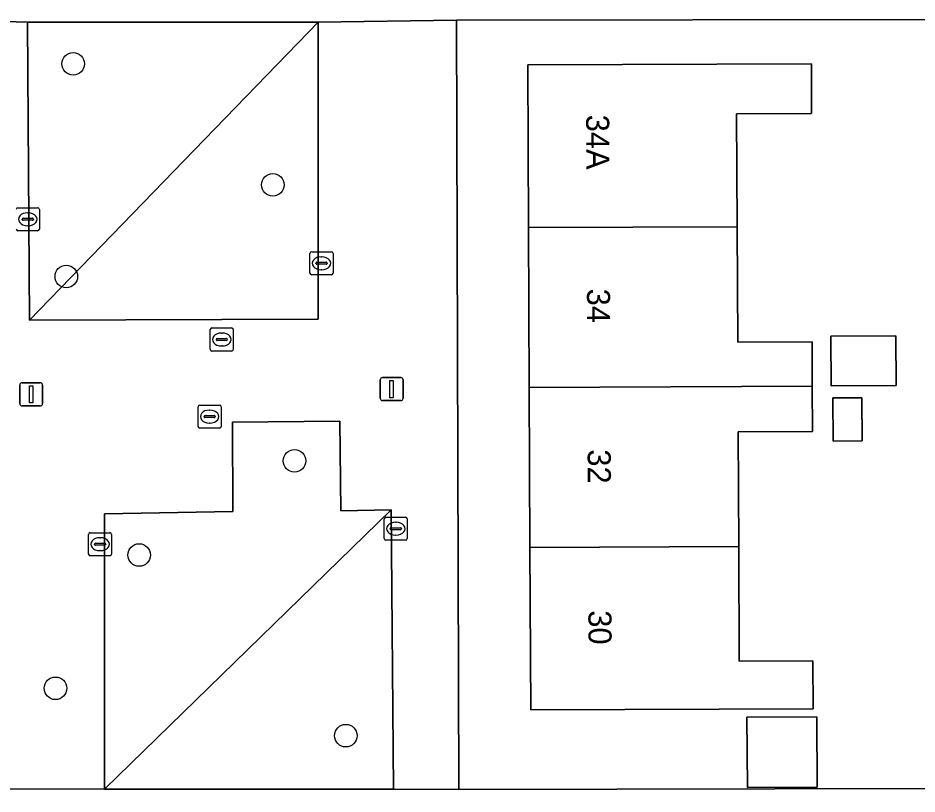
# Model space of a CAD drawing. Extents: x 160732 to 162107, y 387428 to 388479.
# Drawn here: x 161424.48 to 161463.46, y 388292.44 to 388326.08 of the extents above; entities that cross this region are included whole.
import ezdxf

# ---------------------------------------------------------------- set-up
doc = ezdxf.new("R2010")
doc.units = 0
for name, color, linetype in [('IMGEO_Boom', 7, 'Continuous'), ('IMGEO_Erf', 7, 'Continuous'), ('IMGEO_Groenvoorziening', 7, 'Continuous'), ('IMGEO_Kolk', 7, 'Continuous'), ('IMGEO_Lichtmast', 7, 'Continuous'), ('IMGEO_Pand', 7, 'Continuous'), ('IMGEO_Pand_nummerreeks', 7, 'Continuous'), ('IMGEO_Rioolput', 7, 'Continuous'), ('IMGEO_Voetpad_open', 7, 'Continuous')]:
    doc.layers.add(name, color=color, linetype=linetype)

msp = doc.modelspace()

# ---------------------------------------------------------------- linework, layer by layer
at = {"layer": 'IMGEO_Boom'}
for centre in [(161426.878, 388324.091), (161435.529, 388318.851), (161426.578, 388314.874), (161436.473, 388306.882), (161429.738, 388302.799), (161426.107, 388297.021), (161438.7, 388294.967)]:
    msp.add_circle(centre, 0.489, dxfattribs=at)
at = {"layer": 'IMGEO_Erf'}
for points in [[(161484.452, 388326.042), (161443.501, 388325.98), (161443.602, 388292.64), (161484.702, 388292.722)], [(161455.752, 388298.204), (161458.946, 388298.218), (161458.956, 388296.137), (161446.712, 388296.081), (161446.68, 388303.132), (161446.649, 388310.063), (161446.618, 388316.994), (161446.586, 388324.043), (161458.881, 388324.099), (161458.891, 388321.942), (161455.64, 388321.927), (161455.662, 388317.034), (161455.685, 388312.02), (161458.912, 388312.035), (161458.92, 388310.117), (161458.929, 388308.161), (161455.707, 388308.146), (161455.73, 388303.172)], [(161459.721, 388312.286), (161462.54, 388312.3), (161462.55, 388310.142), (161459.74, 388310.129)], [(161459.809, 388309.613), (161461.072, 388309.619), (161461.081, 388307.745), (161459.83, 388307.739)], [(161456.075, 388295.775), (161459.117, 388295.789), (161459.131, 388292.735), (161456.108, 388292.722)]]:
    msp.add_lwpolyline(points, close=True, dxfattribs=at)
at = {"layer": 'IMGEO_Groenvoorziening'}
for points in [[(161424.893, 388325.897), (161424.98, 388312.986), (161437.492, 388325.902)], [(161437.497, 388313.022), (161437.492, 388325.902), (161424.98, 388312.986)], [(161438.478, 388304.715), (161438.43, 388308.597), (161433.783, 388308.553), (161433.798, 388304.683), (161428.231, 388304.579), (161428.231, 388292.642), (161440.659, 388304.763)], [(161440.766, 388292.644), (161440.659, 388304.763), (161428.231, 388292.642)]]:
    msp.add_lwpolyline(points, close=True, dxfattribs=at)
at = {"layer": 'IMGEO_Kolk'}
for p, q in [((161424.484, 388317.855), (161425.336, 388317.855)), ((161424.897, 388317.635), (161424.922, 388317.635)), ((161425.41, 388317.781), (161425.41, 388316.929)), ((161424.668, 388317.349), (161424.668, 388317.361)), ((161425.106, 388317.312), (161424.708, 388317.312)), ((161424.711, 388317.398), (161425.109, 388317.398)), ((161425.152, 388317.361), (161425.152, 388317.349)), ((161425.336, 388316.855), (161424.484, 388316.855)), ((161424.92, 388317.075), (161424.895, 388317.075)), ((161437.142, 388315.021), (161437.142, 388315.873)), ((161437.217, 388315.947), (161438.069, 388315.947)), ((161437.63, 388315.727), (161437.655, 388315.727)), ((161438.143, 388315.873), (161438.143, 388315.021)), ((161437.401, 388315.441), (161437.401, 388315.453)), ((161437.839, 388315.404), (161437.441, 388315.404)), ((161437.444, 388315.49), (161437.842, 388315.49)), ((161437.885, 388315.453), (161437.885, 388315.441)), ((161438.069, 388314.947), (161437.217, 388314.947)), ((161437.653, 388315.167), (161437.628, 388315.167)), ((161432.292, 388308.374), (161432.292, 388309.226)), ((161432.367, 388309.3), (161433.219, 388309.3)), ((161432.78, 388309.08), (161432.805, 388309.08)), ((161433.293, 388309.226), (161433.293, 388308.374)), ((161432.551, 388308.794), (161432.551, 388308.806)), ((161432.989, 388308.757), (161432.591, 388308.757)), ((161432.594, 388308.843), (161432.992, 388308.843)), ((161433.035, 388308.806), (161433.035, 388308.794)), ((161433.219, 388308.3), (161432.367, 388308.3)), ((161432.803, 388308.52), (161432.778, 388308.52)), ((161440.361, 388303.514), (161440.361, 388304.366)), ((161440.436, 388304.44), (161441.288, 388304.44)), ((161441.362, 388304.366), (161441.362, 388303.514)), ((161440.663, 388303.983), (161441.061, 388303.983)), ((161440.849, 388304.22), (161440.874, 388304.22)), ((161427.543, 388302.842), (161427.543, 388303.694)), ((161427.618, 388303.768), (161428.47, 388303.768)), ((161428.544, 388303.694), (161428.544, 388302.842)), ((161440.62, 388303.934), (161440.62, 388303.946)), ((161441.058, 388303.897), (161440.66, 388303.897)), ((161440.872, 388303.66), (161440.847, 388303.66)), ((161441.104, 388303.946), (161441.104, 388303.934)), ((161427.802, 388303.262), (161427.802, 388303.274)), ((161428.24, 388303.225), (161427.842, 388303.225)), ((161427.845, 388303.311), (161428.243, 388303.311)), ((161428.031, 388303.548), (161428.056, 388303.548)), ((161428.286, 388303.274), (161428.286, 388303.262)), ((161441.288, 388303.44), (161440.436, 388303.44)), ((161428.054, 388302.988), (161428.029, 388302.988)), ((161428.47, 388302.768), (161427.618, 388302.768))]:
    msp.add_line(p, q, dxfattribs=at)
for points in [[(161424.484, 388317.855), (161425.336, 388317.855)], [(161425.41, 388317.781), (161425.41, 388316.929)], [(161425.336, 388316.855), (161424.484, 388316.855)], [(161437.142, 388315.021), (161437.142, 388315.873)], [(161437.217, 388315.947), (161438.069, 388315.947)], [(161438.143, 388315.873), (161438.143, 388315.021)], [(161438.069, 388314.947), (161437.217, 388314.947)], [(161432.292, 388308.374), (161432.292, 388309.226)], [(161432.367, 388309.3), (161433.219, 388309.3)], [(161433.293, 388309.226), (161433.293, 388308.374)], [(161433.219, 388308.3), (161432.367, 388308.3)], [(161440.361, 388303.514), (161440.361, 388304.366)], [(161440.436, 388304.44), (161441.288, 388304.44)], [(161441.362, 388304.366), (161441.362, 388303.514)], [(161427.543, 388302.842), (161427.543, 388303.694)], [(161427.618, 388303.768), (161428.47, 388303.768)], [(161428.544, 388303.694), (161428.544, 388302.842)], [(161441.288, 388303.44), (161440.436, 388303.44)], [(161428.47, 388302.768), (161427.618, 388302.768)]]:
    msp.add_lwpolyline(points, dxfattribs=at)
for centre, radius, start, end in [((161424.486, 388317.779), 0.0765, 91.552, 178.448), ((161424.486, 388317.779), 0.0765, 91.552, 178.448), ((161425.334, 388317.779), 0.0765, 1.552, 88.448), ((161425.334, 388317.779), 0.0765, 1.552, 88.448), ((161424.708, 388317.358), 0.0403, 85.8775, 175.7526), ((161424.705, 388317.348), 0.0366, 178.938, 274.7102), ((161425.109, 388317.355), 0.043, 264.8664, 352.4533), ((161425.113, 388317.36), 0.0386, 1.7309, 96.639), ((161424.486, 388316.931), 0.0765, 181.552, 268.448), ((161424.486, 388316.931), 0.0765, 181.552, 268.448), ((161425.334, 388316.931), 0.0765, 271.552, 358.448), ((161425.334, 388316.931), 0.0765, 271.552, 358.448), ((161437.219, 388315.871), 0.0765, 91.552, 178.448), ((161437.219, 388315.871), 0.0765, 91.552, 178.448), ((161438.067, 388315.871), 0.0765, 1.552, 88.448), ((161438.067, 388315.871), 0.0765, 1.552, 88.448), ((161437.441, 388315.45), 0.0403, 85.8775, 175.7526), ((161437.438, 388315.44), 0.0366, 178.938, 274.7102), ((161437.842, 388315.447), 0.043, 264.8664, 352.4533), ((161437.846, 388315.452), 0.0386, 1.7309, 96.639), ((161437.219, 388315.023), 0.0765, 181.552, 268.448), ((161437.219, 388315.023), 0.0765, 181.552, 268.448), ((161438.067, 388315.023), 0.0765, 271.552, 358.448), ((161438.067, 388315.023), 0.0765, 271.552, 358.448), ((161432.369, 388309.224), 0.0765, 91.552, 178.448), ((161432.369, 388309.224), 0.0765, 91.552, 178.448), ((161433.217, 388309.224), 0.0765, 1.552, 88.448), ((161433.217, 388309.224), 0.0765, 1.552, 88.448), ((161432.591, 388308.803), 0.0403, 85.8775, 175.7526), ((161432.588, 388308.793), 0.0366, 178.938, 274.7102), ((161432.992, 388308.8), 0.043, 264.8664, 352.4533), ((161432.996, 388308.805), 0.0386, 1.7309, 96.639), ((161432.369, 388308.376), 0.0765, 181.552, 268.448), ((161432.369, 388308.376), 0.0765, 181.552, 268.448), ((161433.217, 388308.376), 0.0765, 271.552, 358.448), ((161433.217, 388308.376), 0.0765, 271.552, 358.448), ((161440.438, 388304.364), 0.0765, 91.552, 178.448), ((161440.438, 388304.364), 0.0765, 91.552, 178.448), ((161441.286, 388304.364), 0.0765, 1.552, 88.448), ((161441.286, 388304.364), 0.0765, 1.552, 88.448), ((161440.66, 388303.943), 0.0403, 85.8775, 175.7526), ((161441.065, 388303.945), 0.0386, 1.7309, 96.639), ((161427.62, 388303.692), 0.0765, 91.552, 178.448), ((161427.62, 388303.692), 0.0765, 91.552, 178.448), ((161428.468, 388303.692), 0.0765, 1.552, 88.448), ((161428.468, 388303.692), 0.0765, 1.552, 88.448), ((161440.657, 388303.933), 0.0366, 178.938, 274.7102), ((161441.061, 388303.94), 0.043, 264.8664, 352.4533), ((161427.842, 388303.271), 0.0403, 85.8775, 175.7526), ((161427.839, 388303.261), 0.0366, 178.938, 274.7102), ((161428.243, 388303.268), 0.043, 264.8664, 352.4533), ((161428.247, 388303.273), 0.0386, 1.7309, 96.639), ((161440.438, 388303.516), 0.0765, 181.552, 268.448), ((161440.438, 388303.516), 0.0765, 181.552, 268.448), ((161441.286, 388303.516), 0.0765, 271.552, 358.448), ((161441.286, 388303.516), 0.0765, 271.552, 358.448), ((161427.62, 388302.844), 0.0765, 181.552, 268.448), ((161427.62, 388302.844), 0.0765, 181.552, 268.448), ((161428.468, 388302.844), 0.0765, 271.552, 358.448), ((161428.468, 388302.844), 0.0765, 271.552, 358.448)]:
    msp.add_arc(centre, radius, start, end, dxfattribs=at)
for centre, major_axis, ratio, start_param, end_param in [((161424.896, 388317.355), (-0.387, 0.002), 0.722429, 4.712389, 7.853982), ((161424.921, 388317.355), (-0.39, 0.002), 0.717154, 1.570796, 4.712389), ((161437.629, 388315.447), (-0.387, 0.002), 0.722429, 4.712389, 7.853982), ((161437.654, 388315.447), (-0.39, 0.002), 0.717154, 1.570796, 4.712389), ((161432.779, 388308.8), (-0.387, 0.002), 0.722429, 4.712389, 7.853982), ((161432.804, 388308.8), (-0.39, 0.002), 0.717154, 1.570796, 4.712389), ((161440.848, 388303.94), (-0.387, 0.002), 0.722429, 4.712389, 7.853982), ((161440.873, 388303.94), (-0.39, 0.002), 0.717154, 1.570796, 4.712389), ((161428.03, 388303.268), (-0.387, 0.002), 0.722429, 4.712389, 7.853982), ((161428.055, 388303.268), (-0.39, 0.002), 0.717154, 1.570796, 4.712389)]:
    msp.add_ellipse(centre, major_axis=major_axis, ratio=ratio, start_param=start_param, end_param=end_param, dxfattribs=at)
at = {"layer": 'IMGEO_Lichtmast'}
for p, q in [((161424.659, 388310.265), (161425.449, 388310.265)), ((161425.449, 388310.265), (161424.659, 388310.265)), ((161440.186, 388309.594), (161440.186, 388310.394)), ((161440.186, 388310.394), (161440.186, 388309.594)), ((161440.286, 388310.494), (161441.076, 388310.494)), ((161441.076, 388310.494), (161440.286, 388310.494)), ((161441.176, 388310.394), (161441.176, 388309.594)), ((161441.176, 388309.594), (161441.176, 388310.394)), ((161424.559, 388309.365), (161424.559, 388310.165)), ((161424.559, 388310.165), (161424.559, 388309.365)), ((161425.549, 388310.165), (161425.549, 388309.365)), ((161425.549, 388309.365), (161425.549, 388310.165)), ((161441.076, 388309.494), (161440.286, 388309.494)), ((161440.286, 388309.494), (161441.076, 388309.494)), ((161425.449, 388309.265), (161424.659, 388309.265)), ((161424.659, 388309.265), (161425.449, 388309.265))]:
    msp.add_line(p, q, dxfattribs=at)
for points in [[(161440.606, 388310.369), (161440.756, 388310.369), (161440.756, 388309.619), (161440.606, 388309.619), (161440.606, 388310.369)], [(161424.979, 388310.14), (161425.129, 388310.14), (161425.129, 388309.39), (161424.979, 388309.39), (161424.979, 388310.14)]]:
    msp.add_lwpolyline(points, dxfattribs=at)
for centre, start, end in [((161424.659, 388310.165), 90, 180), ((161424.659, 388310.165), 90, 180), ((161425.449, 388310.165), 0, 90), ((161425.449, 388310.165), 360, 90), ((161440.286, 388310.394), 90, 180), ((161440.286, 388310.394), 90, 180), ((161441.076, 388310.394), 0, 90), ((161441.076, 388310.394), 360, 90), ((161440.286, 388309.594), 180, 270), ((161440.286, 388309.594), 180, 270), ((161441.076, 388309.594), 270, 0), ((161441.076, 388309.594), 270, 0), ((161424.659, 388309.365), 180, 270), ((161424.659, 388309.365), 180, 270), ((161425.449, 388309.365), 270, 0), ((161425.449, 388309.365), 270, 0)]:
    msp.add_arc(centre, 0.1, start, end, dxfattribs=at)
at = {"layer": 'IMGEO_Pand'}
for points in [[(161455.662, 388317.034), (161455.64, 388321.927), (161458.891, 388321.942), (161458.881, 388324.099), (161446.586, 388324.043), (161446.618, 388316.994)], [(161446.618, 388316.994), (161446.649, 388310.063), (161458.92, 388310.117), (161458.912, 388312.035), (161455.685, 388312.02), (161455.662, 388317.034)], [(161459.721, 388312.286), (161459.74, 388310.129), (161462.55, 388310.142), (161462.54, 388312.3)], [(161446.649, 388310.063), (161446.68, 388303.132), (161455.73, 388303.172), (161455.707, 388308.146), (161458.929, 388308.161), (161458.92, 388310.117)], [(161459.809, 388309.613), (161459.83, 388307.739), (161461.081, 388307.745), (161461.072, 388309.619)], [(161446.68, 388303.132), (161446.712, 388296.081), (161458.956, 388296.137), (161458.946, 388298.218), (161455.752, 388298.204), (161455.73, 388303.172)], [(161456.075, 388295.775), (161456.108, 388292.722), (161459.131, 388292.735), (161459.117, 388295.789)]]:
    msp.add_lwpolyline(points, close=True, dxfattribs=at)
at = {"layer": 'IMGEO_Rioolput'}
for p, q in [((161432.819, 388311.717), (161432.819, 388312.569)), ((161432.894, 388312.643), (161433.746, 388312.643)), ((161433.82, 388312.569), (161433.82, 388311.717)), ((161433.121, 388312.186), (161433.519, 388312.186)), ((161433.307, 388312.423), (161433.332, 388312.423)), ((161433.078, 388312.137), (161433.078, 388312.149)), ((161433.516, 388312.1), (161433.118, 388312.1)), ((161433.33, 388311.863), (161433.305, 388311.863)), ((161433.562, 388312.149), (161433.562, 388312.137)), ((161433.746, 388311.643), (161432.894, 388311.643))]:
    msp.add_line(p, q, dxfattribs=at)
for points in [[(161432.819, 388311.717), (161432.819, 388312.569)], [(161432.894, 388312.643), (161433.746, 388312.643)], [(161433.82, 388312.569), (161433.82, 388311.717)], [(161433.746, 388311.643), (161432.894, 388311.643)]]:
    msp.add_lwpolyline(points, dxfattribs=at)
for centre, radius, start, end in [((161432.896, 388312.567), 0.0765, 91.552, 178.448), ((161432.896, 388312.567), 0.0765, 91.552, 178.448), ((161433.744, 388312.567), 0.0765, 1.552, 88.448), ((161433.744, 388312.567), 0.0765, 1.552, 88.448), ((161433.118, 388312.146), 0.0403, 85.8775, 175.7526), ((161433.523, 388312.148), 0.0386, 1.7309, 96.639), ((161433.115, 388312.136), 0.0366, 178.938, 274.7102), ((161433.519, 388312.143), 0.043, 264.8664, 352.4533), ((161432.896, 388311.719), 0.0765, 181.552, 268.448), ((161432.896, 388311.719), 0.0765, 181.552, 268.448), ((161433.744, 388311.719), 0.0765, 271.552, 358.448), ((161433.744, 388311.719), 0.0765, 271.552, 358.448)]:
    msp.add_arc(centre, radius, start, end, dxfattribs=at)
for centre, major_axis, ratio, start_param, end_param in [((161433.306, 388312.143), (-0.387, 0.002), 0.722429, 4.712389, 7.853982), ((161433.331, 388312.143), (-0.39, 0.002), 0.717154, 1.570796, 4.712389)]:
    msp.add_ellipse(centre, major_axis=major_axis, ratio=ratio, start_param=start_param, end_param=end_param, dxfattribs=at)
at = {"layer": 'IMGEO_Voetpad_open'}
for points in [[(161367.389, 388325.998), (161370.789, 388325.74), (161370.805, 388325.738), (161377.048, 388325.787), (161381.033, 388325.891), (161400.452, 388325.938), (161402.11, 388325.942), (161421.957, 388325.99), (161424.893, 388325.897), (161437.492, 388325.902), (161443.501, 388325.98), (161484.452, 388326.042), (161487.536, 388326.081), (161490.92, 388326.05), (161494.304, 388326.019), (161494.319, 388326.021), (161498.524, 388325.994)], [(161492.639, 388292.76), (161491.463, 388292.727), (161487.672, 388292.621), (161484.702, 388292.722), (161443.602, 388292.64), (161440.766, 388292.644), (161428.231, 388292.642), (161422.051, 388292.658), (161402.191, 388292.571), (161400.532, 388292.564), (161381.117, 388292.478), (161377.097, 388292.471), (161377.044, 388292.479), (161372.865, 388292.438)]]:
    msp.add_lwpolyline(points, dxfattribs=at)
msp.add_lwpolyline([(161443.501, 388325.98), (161437.492, 388325.902), (161437.497, 388313.022), (161424.98, 388312.986), (161424.893, 388325.897), (161421.957, 388325.99), (161422.051, 388292.658), (161428.231, 388292.642), (161428.231, 388304.579), (161433.798, 388304.683), (161433.783, 388308.553), (161438.43, 388308.597), (161438.478, 388304.715), (161440.659, 388304.763), (161440.766, 388292.644), (161443.602, 388292.64)], close=True, dxfattribs=at)

# ---------------------------------------------------------------- texts
at = {"layer": 'IMGEO_Pand_nummerreeks'}
for s, rotation, p in [('34A', 270.2601, (161449.115, 388321.886)), ('34', 270.2575, (161449.151, 388314.346)), ('32', 270.2575, (161449.182, 388307.378)), ('30', 270.2575, (161449.213, 388300.401))]:
    msp.add_text(s, height=1, rotation=rotation, dxfattribs=at).set_placement(p)

doc.saveas('drawing.dxf')
